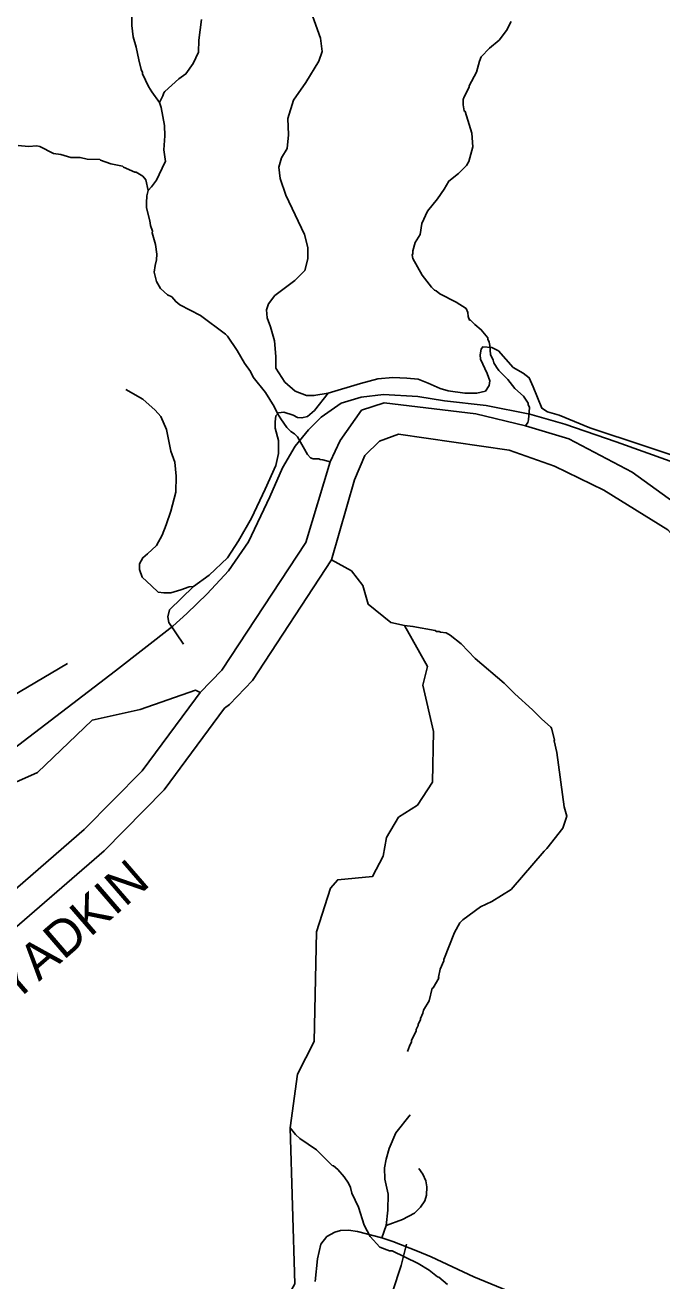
# Model space of a CAD drawing. Extents: x 1248224 to 1454986, y 825081 to 985870.
# Drawn here: x 1394113 to 1397784, y 892543 to 899785 of the extents above; entities that cross this region are included whole.
import ezdxf

# ---------------------------------------------------------------- set-up
doc = ezdxf.new("R2010")
doc.units = 0
for name, color, linetype in [('Exist Hydrographic Creek Single Shore', 7, 'Continuous'), ('Exist Hydrographic Misc Water Feature', 7, 'Continuous'), ('Exist Hydrographic River Shore', 7, 'Continuous'), ('Exist Hydrographic River Shore Label', 7, 'Continuous'), ('Exist Railroad Mainline', 7, 'Continuous'), ('Exist Road Non-System Type 51', 7, 'Continuous'), ('Exist Road Secondary Type 51 Attributed', 7, 'Continuous')]:
    doc.layers.add(name, color=color, linetype=linetype)

msp = doc.modelspace()

# ---------------------------------------------------------------- linework, layer by layer
at = {"layer": 'Exist Hydrographic Creek Single Shore'}
for points in [[(1395454, 892314.6), (1395580, 892367.9), (1395666.9, 892527), (1395639.8, 893425.4), (1395683.9, 893734.8), (1395779, 893923.3), (1395791.9, 894556.6), (1395872.9, 894807.7), (1395914.9, 894856.2), (1396116, 894875.2), (1396177, 894992.1), (1396195.9, 895100), (1396264.9, 895216.8), (1396373.9, 895286.8), (1396461, 895419.7), (1396466.9, 895711.8), (1396405.9, 895978.9), (1396432.9, 896086.6), (1396299.7, 896322.6), (1396221, 896340.5), (1396089.9, 896444.9), (1396058.9, 896553.8), (1395993.9, 896637.3), (1395879.2, 896700.4)], [(1395122.5, 895936.5), (1395095.9, 895949.4), (1394776.9, 895837.7), (1394499.9, 895777.6), (1394184.9, 895475.4), (1393949.9, 895371.7), (1393815.9, 895374.5), (1393700.9, 895442.5), (1393537.2, 895583), (1393472.1, 895681.7)]]:
    msp.add_lwpolyline(points, dxfattribs=at)
at = {"layer": 'Exist Hydrographic Misc Water Feature'}
for points in [[(1394730.3, 899885.2), (1394728, 899781.4), (1394735, 899717.3), (1394753.2, 899656.9), (1394767.7, 899584.6), (1394782.4, 899528.3), (1394790.1, 899512.1), (1394789.9, 899504.2), (1394824.4, 899431.4), (1394843.7, 899399), (1394887.2, 899338.4)], [(1395128.8, 899816.5), (1395114.2, 899696.9), (1395112.7, 899629), (1395080.9, 899564.1), (1395040, 899502.7), (1394999.4, 899475.6), (1394917.8, 899401.4), (1394911.5, 899393.6), (1394907.2, 899377.7), (1394887.2, 899338.4)], [(1396914.7, 899805.1), (1396887.6, 899753.8), (1396846.4, 899698.7), (1396789.4, 899652), (1396742.2, 899601), (1396731.8, 899577.3), (1396714.3, 899513.7), (1396672.6, 899434.7), (1396672.5, 899426.7), (1396643.3, 899371.4), (1396638.9, 899355.5), (1396638.3, 899325.5), (1396643.5, 899289.4), (1396649.4, 899287.3), (1396688.3, 899160.9), (1396694.5, 899083.3), (1396671.2, 898999), (1396656.6, 898975.3), (1396611.6, 898928.3), (1396554.7, 898885.6), (1396527.6, 898838.2), (1396490.4, 898783.1), (1396432.9, 898712.4), (1396399.4, 898641.2), (1396390, 898577.4), (1396360.9, 898530.1), (1396347.9, 898482.5), (1396347.5, 898466.5), (1396343.4, 898460.5), (1396347, 898438.5), (1396400.9, 898343.3), (1396455.4, 898274.2), (1396473, 898255.8), (1396481.7, 898252.5), (1396502.8, 898235.6), (1396597, 898186.6), (1396654.5, 898149.9), (1396665.4, 898126.8), (1396666.2, 898103.9), (1396675.3, 898083.4), (1396681.2, 898083.3), (1396704.7, 898058.8), (1396742, 898028.1), (1396781.1, 897981.2), (1396780.9, 897973.2), (1396788.6, 897957), (1396792.1, 897936.9), (1396794.9, 897884.9), (1396810.3, 897852.6), (1396813.9, 897836.5), (1396829.4, 897812.2), (1396843, 897793.9), (1396895.8, 897740.3), (1396936.7, 897689.9), (1396985.7, 897645.2), (1397012.9, 897604.3), (1397012.7, 897596.3), (1397020.4, 897580.1), (1397014.7, 897508.4), (1397010.4, 897492.5), (1396997.5, 897473.2)], [(1394887.2, 899338.4), (1394897.8, 899309.9), (1394915.5, 899205.6), (1394918.9, 899146.9), (1394912.5, 899065.7), (1394922.9, 898997.5), (1394917.6, 898993), (1394870.6, 898890.8), (1394841.8, 898851.5), (1394821.5, 898831.8)], [(1394071.8, 899090.8), (1394132.7, 899084.9), (1394180.8, 899087.9), (1394196.8, 899085.5), (1394275.9, 899043.8), (1394317.8, 899038.9), (1394375.4, 899021.6), (1394429.4, 899020.4), (1394471.2, 899011.5), (1394543.2, 899010), (1394546.7, 899005.9), (1394606.6, 898984.5), (1394674.4, 898971.1), (1394679.3, 898966.3), (1394745.6, 898937.5), (1394753.6, 898937.4), (1394791.1, 898912.6), (1394808.7, 898892.2), (1394821.5, 898831.8)], [(1394821.5, 898831.8), (1394814.6, 898800.1), (1394811.8, 898760.2), (1394813.1, 898730.2), (1394831.6, 898655.8), (1394834.9, 898629.7), (1394846.2, 898595.5), (1394846, 898587.5), (1394864.6, 898519.2), (1394871.3, 898463), (1394870.6, 898431.1), (1394861.9, 898399.3), (1394857.1, 898359.4), (1394869.9, 898307.1), (1394893.1, 898266.6), (1394934.3, 898229.7), (1394958, 898217.2), (1394981.5, 898190.8), (1395005, 898172.2), (1395123.7, 898109.7), (1395267.4, 898002.5), (1395279.1, 897990.3), (1395335.4, 897909.1), (1395377.7, 897836.2), (1395412.7, 897787.5), (1395428, 897755.1), (1395498.1, 897665.7), (1395548.3, 897584.6), (1395567.4, 897544.2), (1395586.8, 897513.8), (1395621.7, 897465.1), (1395645.2, 897440.6), (1395664.9, 897428.2), (1395682.5, 897409.7), (1395740.4, 897308.5), (1395757.9, 897290.2), (1395773.8, 897283.8), (1395805.8, 897283.1), (1395813.7, 897279), (1395829.7, 897278.6), (1395871.9, 897265.8)], [(1396317.6, 893865.9), (1396328.2, 893897.7), (1396340.7, 893921.4), (1396340.9, 893929.4), (1396366.2, 893984.8), (1396366.3, 893992.8), (1396378.8, 894016.5), (1396379, 894024.5), (1396391.5, 894048.2), (1396391.7, 894056.2), (1396406.4, 894087.9), (1396408.7, 894103.8), (1396441.9, 894159), (1396459.5, 894230.6), (1396465.1, 894232.9), (1396496.8, 894289.8), (1396495.2, 894294.8), (1396505.9, 894341.5), (1396526.9, 894389), (1396527.1, 894397), (1396588.4, 894551.5), (1396619.7, 894608.8), (1396636, 894624.4), (1396737.7, 894700.2), (1396802.4, 894730.7), (1396913.9, 894800.2), (1397104.8, 895021.9), (1397121.1, 895037.5), (1397212, 895153.4), (1397234.8, 895223.3), (1397220.3, 895277.2), (1397177.2, 895589.9), (1397162.6, 895658.2), (1397164.3, 895663.4), (1397148.1, 895730.5), (1397143.6, 895736.6), (1397089.3, 895783.8), (1397038.4, 895836.9), (1396936.4, 895929), (1396873.8, 895990.4), (1396706.9, 896131.9), (1396626.7, 896217.7), (1396563.7, 896267.1), (1396540.1, 896279.6), (1396508.2, 896284.3), (1396500.3, 896288.4), (1396484.3, 896288.8), (1396476.3, 896292.9), (1396348.8, 896317.7), (1396299.7, 896322.6)], [(1396548.4, 892522.1), (1396497.4, 892565.1), (1396489.5, 892567.3), (1396442.2, 892604.3), (1396379.1, 892643.7), (1396228.7, 892717), (1396212.7, 892717.3), (1396157.2, 892738.5), (1396101.6, 892799.3), (1396067.9, 892864.4), (1396034.2, 892969.1), (1395995.9, 893049.9), (1395988.6, 893082.1), (1395977.2, 893106.3), (1395951.9, 893142.9), (1395914.8, 893185.6), (1395891.2, 893206.1), (1395883.4, 893208.3), (1395793.3, 893298.2), (1395696.8, 893364.3), (1395671.2, 893386.9), (1395639.8, 893425.4)]]:
    msp.add_lwpolyline(points, dxfattribs=at)
at = {"layer": 'Exist Hydrographic River Shore'}
for points in [[(1395730.6, 896801.8), (1395871.9, 897265.8), (1395928.3, 897388.6), (1396052, 897563.7), (1396182.3, 897606.1), (1396710.1, 897542.6), (1396997.5, 897473.2), (1397246.4, 897398.2), (1397612.6, 897206.5), (1397889.7, 897007.4), (1398220.4, 896630.2), (1398434.7, 896413.3), (1398812.9, 896101.3), (1399043.6, 895970), (1399801.8, 895788.1), (1400042.8, 895779.2), (1400197.6, 895785.1), (1400351.6, 895926.8), (1400787.2, 896341.3), (1401439.9, 896840.8), (1401525.9, 896935.1)], [(1395879.2, 896700.4), (1396010.7, 897161.7), (1396070.9, 897302.9), (1396155.7, 897384.7), (1396266.1, 897426.7), (1396903.1, 897334.3), (1397165, 897242), (1397449.5, 897103.8), (1397818.6, 896874.5), (1398122.2, 896531.9), (1398427.6, 896263.3), (1398748.9, 895952.7), (1399037.6, 895833), (1399231.6, 895767.4), (1399873.9, 895639.4), (1400136.2, 895626.7), (1400255.1, 895666), (1400399.3, 895742.7), (1400824.8, 896209.8), (1401571, 896789.4)], [(1395122.5, 895936.5), (1395247.3, 896064.9), (1395730.6, 896801.8)], [(1395290.7, 895867.7), (1395422.9, 896005.3), (1395879.2, 896700.4)], [(1389985.7, 893573.3), (1390089, 893472.2), (1390299.2, 893268), (1390436.5, 893125.4), (1390636.4, 893059.3), (1390883.2, 893073.2), (1391011.9, 893160.2), (1391458.8, 893752.7), (1391760.3, 893961.8), (1392202.6, 894118.7), (1392794.3, 894204), (1393109.4, 894230.2), (1393320.3, 894287.2), (1393501.1, 894375.4), (1393847.2, 894621.2), (1394453.7, 895145.7), (1394787.2, 895483.6), (1395094.2, 895899.9), (1395122.5, 895936.5)], [(1389881.3, 893441.5), (1390011.2, 893369.9), (1390205.1, 893150.5), (1390336.4, 893043.9), (1390552.6, 892961.5), (1390871.5, 892953.4), (1391094.1, 893080.4), (1391566.8, 893622.3), (1391837, 893813.3), (1392252.7, 893960.8), (1392817.3, 894038.2), (1393138.3, 894064.9), (1393379.3, 894130), (1393586.7, 894231.1), (1393950.5, 894489.5), (1394568, 895023.6), (1394914.5, 895374.7), (1395261.4, 895844.9), (1395290.7, 895867.7)]]:
    msp.add_lwpolyline(points, dxfattribs=at)
at = {"layer": 'Exist Railroad Mainline'}
msp.add_lwpolyline([(1397987.4, 897214.2), (1397520.3, 897381.6), (1397224.1, 897482.8), (1397021.9, 897542.1), (1396771, 897590.9), (1396530.5, 897618.8), (1396377.1, 897643.3), (1396178.5, 897653.7), (1396049.5, 897639.8), (1395934.5, 897604.9), (1395819.5, 897524.7), (1395746.3, 897451.4), (1395669.6, 897357.2), (1395596.4, 897231.6), (1395523.2, 897064.2), (1395400, 896804.2), (1395285, 896636.8), (1395163, 896504.2), (1395044.5, 896392.6), (1394964.3, 896319.3), (1394633.2, 896061.2), (1393731.5, 895371.9)], dxfattribs=at)
at = {"layer": 'Exist Road Non-System Type 51'}
for points in [[(1395859.1, 897662.4), (1395777.9, 897648.7), (1395735.4, 897648.7), (1395670.3, 897673.7), (1395610.3, 897726.3), (1395557.7, 897806.5), (1395557.7, 897874.1), (1395550.2, 897964.2), (1395527.7, 898044.4), (1395507.7, 898096.9), (1395505.2, 898142), (1395515.2, 898177.1), (1395552.7, 898224.7), (1395667.8, 898312.3), (1395725.4, 898369.9), (1395742.9, 898437.5), (1395742.9, 898502.6), (1395723.3, 898576.3), (1395615.7, 898804.2), (1395583.1, 898899.3), (1395575.3, 898966), (1395590.3, 899018.6), (1395622.9, 899073.7), (1395630.4, 899151.3), (1395627.9, 899246.5), (1395660.4, 899351.6), (1395730.5, 899454.3), (1395805.5, 899577), (1395825.6, 899632.1), (1395815.5, 899709.7), (1395732.9, 899941.3)], [(1395859.1, 897662.4), (1396045.4, 897718.3), (1396145.4, 897745.8), (1396233, 897753.3), (1396313.1, 897748.3), (1396378.2, 897743.3), (1396435.7, 897720.8), (1396505.8, 897688.2), (1396550.8, 897675.7), (1396648.4, 897663.2), (1396716, 897663.2), (1396766, 897673.2), (1396788.5, 897705.7), (1396791, 897733.3), (1396776, 897775.9), (1396738.5, 897858.5), (1396736, 897883.5), (1396741, 897916.1), (1396751, 897928.6), (1396803.6, 897926.1), (1396841.1, 897906.1), (1396926.2, 897810.9), (1396983.7, 897778.4), (1397018.8, 897750.8), (1397041.3, 897698.2), (1397091.3, 897575.5), (1397123.9, 897555.5), (1397191.4, 897535.5), (1397369.1, 897462.8), (1398005.5, 897251.5)], [(1394693, 897682.5), (1394790.6, 897627.4), (1394863.1, 897564.8), (1394895.7, 897527.2), (1394928.2, 897452.1), (1394953.2, 897326.9), (1394975.7, 897264.3), (1394983.2, 897184.1), (1394980.7, 897091.5), (1394953.2, 896981.3), (1394925.7, 896903.7), (1394903.2, 896843.6), (1394870.6, 896783.5), (1394818.1, 896735.9), (1394790.6, 896713.4), (1394773, 896678.3), (1394773, 896645.7), (1394788.1, 896600.7), (1394840.6, 896550.6), (1394880.6, 896515.5), (1394913.2, 896510.5), (1394953.2, 896510.5), (1395010.8, 896528.1), (1395058.3, 896545.6), (1395083.6, 896547.3)], [(1395083.6, 896547.3), (1395173.4, 896613.2), (1395278.5, 896713.4), (1395343.6, 896811), (1395418.6, 896941.2), (1395496.2, 897109), (1395558.8, 897244.2), (1395573.8, 897314.4), (1395573.8, 897389.5), (1395553.8, 897459.6), (1395553.8, 897497.2), (1395558.8, 897532.2), (1395573.8, 897549.7), (1395603.8, 897552.2), (1395658.9, 897534.7), (1395683.9, 897522.2), (1395708.9, 897519.7), (1395741.4, 897527.2), (1395781.5, 897562.3), (1395859.1, 897662.4)], [(1394945.9, 896412.1), (1395083.6, 896547.3)], [(1394945.9, 896412.1), (1394935.9, 896372), (1394940.9, 896339.4), (1395026, 896214.2)], [(1396194.3, 892862.5), (1396204.6, 892951.1), (1396206.6, 893043.8), (1396186, 893130.4), (1396184, 893194.3), (1396194.3, 893245.8), (1396210.8, 893307.6), (1396249.9, 893396.2), (1396332.2, 893501.3)], [(1396194.3, 892862.5), (1396289, 892897.5), (1396356.9, 892934.6), (1396391.9, 892967.6), (1396416.7, 893004.7), (1396427, 893037.7), (1396429, 893085.1), (1396422.8, 893120.1), (1396406.4, 893159.2), (1396381.7, 893192.2)], [(1396169.6, 892792.5), (1396194.3, 892862.5)], [(1396310.9, 892754.7), (1396280.7, 892631.2), (1396230.3, 892480.1), (1396222.8, 892453.6), (1396225.3, 892433.5), (1396239.2, 892414.6), (1396321, 892334), (1396356.2, 892298.7), (1396376.3, 892271), (1396381.4, 892243.3), (1396366.3, 892215.6), (1396341.1, 892197.9)]]:
    msp.add_lwpolyline(points, dxfattribs=at)
at = {"layer": 'Exist Road Secondary Type 51 Attributed'}
for points in [[(1393472.1, 895681.7), (1393599.5, 895729.8), (1393699.1, 895763.7), (1393750.7, 895785), (1393851.2, 895804.8), (1394356.3, 896104.2)], [(1395784.9, 892539.5), (1395797.5, 892671.4), (1395817.9, 892754.6), (1395852.1, 892799.4), (1395897.6, 892824.6), (1395930.6, 892834), (1395977.6, 892835.5), (1396029.4, 892827.7), (1396169.6, 892792.5), (1396233.4, 892769.6), (1396374.5, 892713.8), (1396453, 892681.7), (1396698.9, 892567.4), (1396927.9, 892471.7)]]:
    msp.add_lwpolyline(points, dxfattribs=at)

# ---------------------------------------------------------------- texts
at = {"layer": 'Exist Hydrographic River Shore Label'}
msp.add_text('YADKIN', height=210, rotation=40.81221, dxfattribs=at).set_placement((1394050.3, 894144.7))

doc.saveas('drawing.dxf')
